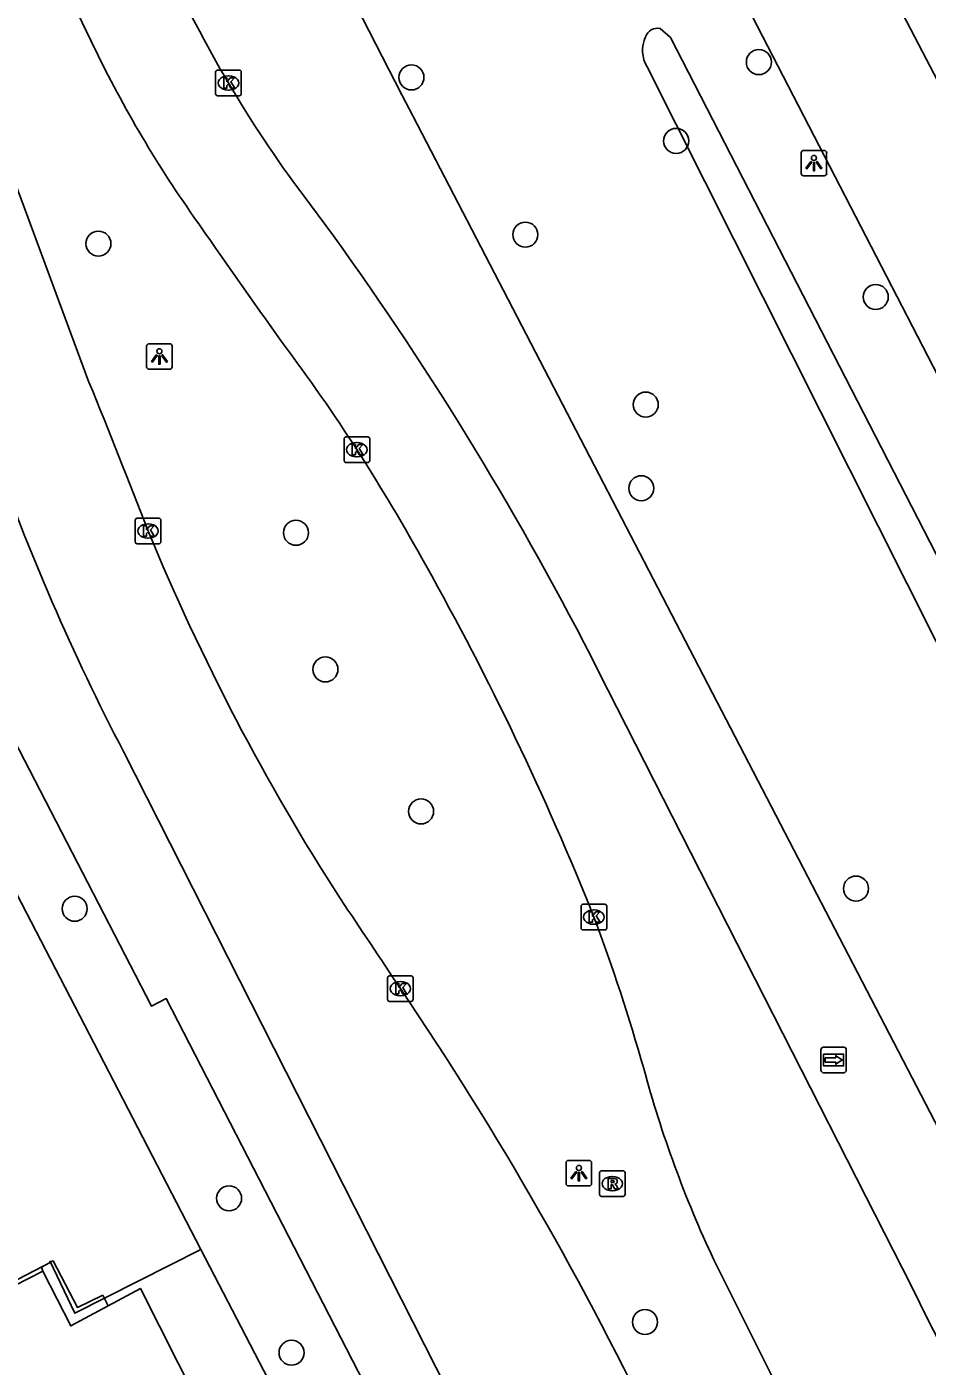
# Model space of a CAD drawing. Extents: x 158461 to 159795, y 387220 to 388672.
# Drawn here: x 159177.5 to 159212.7, y 387658.1 to 387710.4 of the extents above; entities that cross this region are included whole.
import ezdxf

# ---------------------------------------------------------------- set-up
doc = ezdxf.new("R2010")
doc.units = 0
for name, color, linetype in [('IMGEO_Berm_groen', 7, 'Continuous'), ('IMGEO_Boom', 7, 'Continuous'), ('IMGEO_Fietspad_gesloten', 7, 'Continuous'), ('IMGEO_Haag', 7, 'Continuous'), ('IMGEO_Hek', 7, 'Continuous'), ('IMGEO_Kolk', 7, 'Continuous'), ('IMGEO_Lichtpunt', 7, 'Continuous'), ('IMGEO_Rijbaan_lokaal_gesloten', 7, 'Continuous'), ('IMGEO_Rioolput', 7, 'Continuous'), ('IMGEO_Voetpad_open', 7, 'Continuous'), ('IMGEO_Waterloop', 7, 'Continuous'), ('IMGEO_Wegwijzer', 7, 'Continuous')]:
    doc.layers.add(name, color=color, linetype=linetype)

msp = doc.modelspace()

# ---------------------------------------------------------------- linework, layer by layer
at = {"layer": 'IMGEO_Berm_groen'}
for points in [[(159191.837, 387727.805), (159187.364, 387721.546), (159186.84, 387720.55), (159186.639, 387719.412), (159186.8, 387718.267), (159187.307, 387717.229), (159192.149, 387707.781), (159192.571, 387706.958), (159281.857, 387534.952), (159282.59, 387532.757), (159283.957, 387529.9), (159284.729, 387528.982), (159285.386, 387528.523), (159286.124, 387528.211), (159287.312, 387528.045), (159288.108, 387528.144), (159288.784, 387528.369), (159290.67, 387528.651), (159292.149, 387529.173), (159300.525, 387513.26)], [(159155.621, 387723.923), (159182.351, 387672.147), (159182.93, 387672.441), (159271.685, 387500), (159273.219, 387497.081)]]:
    msp.add_lwpolyline(points, dxfattribs=at)
at = {"layer": 'IMGEO_Boom'}
for centre in [(159206.106, 387709.063), (159192.522, 387708.465), (159202.873, 387705.984), (159196.976, 387702.316), (159180.281, 387701.966), (159210.679, 387699.879), (159201.684, 387695.672), (159201.508, 387692.399), (159188.006, 387690.656), (159189.157, 387685.313), (159192.899, 387679.759), (159209.904, 387676.744), (159179.352, 387675.952), (159185.391, 387664.628), (159201.654, 387659.791), (159187.831, 387658.59)]:
    msp.add_circle(centre, 0.489, dxfattribs=at)
at = {"layer": 'IMGEO_Fietspad_gesloten'}
for points in [[(159305.871, 387516.378), (159305.772, 387516.604), (159303.42, 387520.816), (159263.501, 387599.257), (159204.425, 387713.621), (159204.015, 387714.421), (159199.05, 387724.103)], [(159214.062, 387706.489), (159209.072, 387716.044)]]:
    msp.add_lwpolyline(points, dxfattribs=at)
at = {"layer": 'IMGEO_Haag'}
msp.add_lwpolyline([(159180.659, 387660.421), (159180.451, 387660.84), (159179.458, 387660.36), (159178.51, 387662.178), (159178.051, 387661.934), (159178.106, 387661.783)], dxfattribs=at)
at = {"layer": 'IMGEO_Hek'}
for points in [[(159184.28, 387662.622), (159152.999, 387723.033), (159078.62, 387720.094)], [(159178.383, 387662.178), (159179.36, 387660.136), (159184.28, 387662.622)], [(159270.015, 387497.509), (159184.28, 387662.622)], [(159175.718, 387660.736), (159178.113, 387661.973)]]:
    msp.add_lwpolyline(points, dxfattribs=at)
at = {"layer": 'IMGEO_Kolk'}
for p, q in [((159184.864, 387707.823), (159184.864, 387708.675)), ((159184.939, 387708.749), (159185.791, 387708.749)), ((159185.352, 387708.529), (159185.377, 387708.529)), ((159185.865, 387708.675), (159185.865, 387707.823)), ((159185.791, 387707.749), (159184.939, 387707.749)), ((159185.375, 387707.969), (159185.35, 387707.969)), ((159189.962, 387694.406), (159190.814, 387694.406)), ((159189.887, 387693.48), (159189.887, 387694.332)), ((159190.375, 387694.186), (159190.4, 387694.186)), ((159190.888, 387694.332), (159190.888, 387693.48)), ((159190.814, 387693.406), (159189.962, 387693.406)), ((159190.398, 387693.626), (159190.373, 387693.626)), ((159181.795, 387691.227), (159182.647, 387691.227)), ((159181.72, 387690.301), (159181.72, 387691.153)), ((159182.208, 387691.007), (159182.233, 387691.007)), ((159182.721, 387691.153), (159182.721, 387690.301)), ((159182.647, 387690.227), (159181.795, 387690.227)), ((159182.231, 387690.447), (159182.206, 387690.447)), ((159199.155, 387675.2), (159199.155, 387676.052)), ((159199.23, 387676.126), (159200.082, 387676.126)), ((159200.156, 387676.052), (159200.156, 387675.2)), ((159199.643, 387675.906), (159199.668, 387675.906)), ((159200.082, 387675.126), (159199.23, 387675.126)), ((159199.666, 387675.346), (159199.641, 387675.346)), ((159191.586, 387672.403), (159191.586, 387673.255)), ((159191.661, 387673.329), (159192.513, 387673.329)), ((159192.074, 387673.109), (159192.099, 387673.109)), ((159192.587, 387673.255), (159192.587, 387672.403)), ((159192.097, 387672.549), (159192.072, 387672.549)), ((159192.513, 387672.329), (159191.661, 387672.329))]:
    msp.add_line(p, q, dxfattribs=at)
for points in [[(159184.864, 387707.823), (159184.864, 387708.675)], [(159184.939, 387708.749), (159185.791, 387708.749)], [(159185.865, 387708.675), (159185.865, 387707.823)], [(159185.185, 387708.449), (159185.308, 387708.449), (159185.308, 387708.298), (159185.438, 387708.449), (159185.602, 387708.449), (159185.456, 387708.298), (159185.609, 387708.049), (159185.457, 387708.049), (159185.372, 387708.213), (159185.308, 387708.146), (159185.308, 387708.049), (159185.185, 387708.049), (159185.185, 387708.449)], [(159185.791, 387707.749), (159184.939, 387707.749)], [(159189.962, 387694.406), (159190.814, 387694.406)], [(159189.887, 387693.48), (159189.887, 387694.332)], [(159190.208, 387694.106), (159190.331, 387694.106), (159190.331, 387693.955), (159190.461, 387694.106), (159190.625, 387694.106), (159190.479, 387693.955), (159190.632, 387693.706), (159190.48, 387693.706), (159190.395, 387693.87), (159190.331, 387693.803), (159190.331, 387693.706), (159190.208, 387693.706), (159190.208, 387694.106)], [(159190.888, 387694.332), (159190.888, 387693.48)], [(159190.814, 387693.406), (159189.962, 387693.406)], [(159181.795, 387691.227), (159182.647, 387691.227)], [(159181.72, 387690.301), (159181.72, 387691.153)], [(159182.041, 387690.927), (159182.164, 387690.927), (159182.164, 387690.776), (159182.294, 387690.927), (159182.458, 387690.927), (159182.312, 387690.776), (159182.465, 387690.527), (159182.313, 387690.527), (159182.228, 387690.691), (159182.164, 387690.624), (159182.164, 387690.527), (159182.041, 387690.527), (159182.041, 387690.927)], [(159182.721, 387691.153), (159182.721, 387690.301)], [(159182.647, 387690.227), (159181.795, 387690.227)], [(159199.155, 387675.2), (159199.155, 387676.052)], [(159199.23, 387676.126), (159200.082, 387676.126)], [(159200.156, 387676.052), (159200.156, 387675.2)], [(159199.476, 387675.826), (159199.599, 387675.826), (159199.599, 387675.675), (159199.729, 387675.826), (159199.893, 387675.826), (159199.747, 387675.675), (159199.9, 387675.426), (159199.748, 387675.426), (159199.663, 387675.59), (159199.599, 387675.523), (159199.599, 387675.426), (159199.476, 387675.426), (159199.476, 387675.826)], [(159200.082, 387675.126), (159199.23, 387675.126)], [(159191.586, 387672.403), (159191.586, 387673.255)], [(159191.661, 387673.329), (159192.513, 387673.329)], [(159191.907, 387673.029), (159192.03, 387673.029), (159192.03, 387672.878), (159192.16, 387673.029), (159192.324, 387673.029), (159192.178, 387672.878), (159192.331, 387672.629), (159192.179, 387672.629), (159192.094, 387672.793), (159192.03, 387672.726), (159192.03, 387672.629), (159191.907, 387672.629), (159191.907, 387673.029)], [(159192.587, 387673.255), (159192.587, 387672.403)], [(159192.513, 387672.329), (159191.661, 387672.329)]]:
    msp.add_lwpolyline(points, dxfattribs=at)
for centre, start, end in [((159184.941, 387708.673), 91.552, 178.448), ((159184.941, 387708.673), 91.552, 178.448), ((159185.789, 387708.673), 1.552, 88.448), ((159185.789, 387708.673), 1.552, 88.448), ((159184.941, 387707.825), 181.552, 268.448), ((159184.941, 387707.825), 181.552, 268.448), ((159185.789, 387707.825), 271.552, 358.448), ((159185.789, 387707.825), 271.552, 358.448), ((159189.964, 387694.33), 91.552, 178.448), ((159189.964, 387694.33), 91.552, 178.448), ((159190.812, 387694.33), 1.552, 88.448), ((159190.812, 387694.33), 1.552, 88.448), ((159189.964, 387693.482), 181.552, 268.448), ((159189.964, 387693.482), 181.552, 268.448), ((159190.812, 387693.482), 271.552, 358.448), ((159190.812, 387693.482), 271.552, 358.448), ((159181.797, 387691.151), 91.552, 178.448), ((159181.797, 387691.151), 91.552, 178.448), ((159182.645, 387691.151), 1.552, 88.448), ((159182.645, 387691.151), 1.552, 88.448), ((159181.797, 387690.303), 181.552, 268.448), ((159181.797, 387690.303), 181.552, 268.448), ((159182.645, 387690.303), 271.552, 358.448), ((159182.645, 387690.303), 271.552, 358.448), ((159199.232, 387676.05), 91.552, 178.448), ((159199.232, 387676.05), 91.552, 178.448), ((159200.08, 387676.05), 1.552, 88.448), ((159200.08, 387676.05), 1.552, 88.448), ((159199.232, 387675.202), 181.552, 268.448), ((159199.232, 387675.202), 181.552, 268.448), ((159200.08, 387675.202), 271.552, 358.448), ((159200.08, 387675.202), 271.552, 358.448), ((159191.663, 387673.253), 91.552, 178.448), ((159191.663, 387673.253), 91.552, 178.448), ((159192.511, 387673.253), 1.552, 88.448), ((159192.511, 387673.253), 1.552, 88.448), ((159191.663, 387672.405), 181.552, 268.448), ((159191.663, 387672.405), 181.552, 268.448), ((159192.511, 387672.405), 271.552, 358.448), ((159192.511, 387672.405), 271.552, 358.448)]:
    msp.add_arc(centre, 0.0765, start, end, dxfattribs=at)
for centre, major_axis, ratio, start_param, end_param in [((159185.351, 387708.249), (-0.387, 0.002), 0.722429, 4.712389, 7.853982), ((159185.376, 387708.249), (-0.39, 0.002), 0.717154, 1.570796, 4.712389), ((159190.374, 387693.906), (-0.387, 0.002), 0.722429, 4.712389, 7.853982), ((159190.399, 387693.906), (-0.39, 0.002), 0.717154, 1.570796, 4.712389), ((159182.207, 387690.727), (-0.387, 0.002), 0.722429, 4.712389, 7.853982), ((159182.232, 387690.727), (-0.39, 0.002), 0.717154, 1.570796, 4.712389), ((159199.642, 387675.626), (-0.387, 0.002), 0.722429, 4.712389, 7.853982), ((159199.667, 387675.626), (-0.39, 0.002), 0.717154, 1.570796, 4.712389), ((159192.073, 387672.829), (-0.387, 0.002), 0.722429, 4.712389, 7.853982), ((159192.098, 387672.829), (-0.39, 0.002), 0.717154, 1.570796, 4.712389)]:
    msp.add_ellipse(centre, major_axis=major_axis, ratio=ratio, start_param=start_param, end_param=end_param, dxfattribs=at)
at = {"layer": 'IMGEO_Lichtpunt'}
for p, q in [((159207.762, 387705.519), (159207.762, 387704.712)), ((159207.762, 387705.519), (159207.762, 387704.712)), ((159208.664, 387705.614), (159207.856, 387705.614)), ((159208.664, 387705.614), (159207.856, 387705.614)), ((159208.758, 387704.712), (159208.758, 387705.519)), ((159208.758, 387704.712), (159208.758, 387705.519)), ((159207.856, 387704.618), (159208.664, 387704.618)), ((159207.856, 387704.618), (159208.664, 387704.618)), ((159183.068, 387698.051), (159182.26, 387698.051)), ((159183.068, 387698.051), (159182.26, 387698.051)), ((159182.166, 387697.956), (159182.166, 387697.149)), ((159182.166, 387697.956), (159182.166, 387697.149)), ((159183.162, 387697.149), (159183.162, 387697.956)), ((159183.162, 387697.149), (159183.162, 387697.956)), ((159182.26, 387697.055), (159183.068, 387697.055)), ((159182.26, 387697.055), (159183.068, 387697.055)), ((159199.472, 387666.112), (159198.664, 387666.112)), ((159199.472, 387666.112), (159198.664, 387666.112)), ((159198.57, 387666.017), (159198.57, 387665.21)), ((159198.57, 387666.017), (159198.57, 387665.21)), ((159199.566, 387665.21), (159199.566, 387666.017)), ((159199.566, 387665.21), (159199.566, 387666.017)), ((159198.664, 387665.116), (159199.472, 387665.116)), ((159198.664, 387665.116), (159199.472, 387665.116))]:
    msp.add_line(p, q, dxfattribs=at)
for points in [[(159208.136, 387705.183), (159208.175, 387705.155), (159207.987, 387704.893), (159207.949, 387704.92), (159208.136, 387705.183)], [(159208.238, 387705.135), (159208.285, 387705.135), (159208.285, 387704.813), (159208.238, 387704.813), (159208.238, 387705.135)], [(159208.348, 387705.155), (159208.386, 387705.182), (159208.573, 387704.92), (159208.534, 387704.892), (159208.348, 387705.155)], [(159182.54, 387697.62), (159182.579, 387697.592), (159182.391, 387697.33), (159182.353, 387697.357), (159182.54, 387697.62)], [(159182.642, 387697.572), (159182.689, 387697.572), (159182.689, 387697.25), (159182.642, 387697.25), (159182.642, 387697.572)], [(159182.752, 387697.592), (159182.79, 387697.619), (159182.977, 387697.357), (159182.938, 387697.329), (159182.752, 387697.592)], [(159198.944, 387665.681), (159198.983, 387665.653), (159198.795, 387665.391), (159198.757, 387665.418), (159198.944, 387665.681)], [(159199.046, 387665.633), (159199.093, 387665.633), (159199.093, 387665.311), (159199.046, 387665.311), (159199.046, 387665.633)], [(159199.156, 387665.653), (159199.194, 387665.68), (159199.381, 387665.418), (159199.342, 387665.39), (159199.156, 387665.653)]]:
    msp.add_lwpolyline(points, dxfattribs=at)
for centre in [(159208.261, 387705.317), (159182.665, 387697.754), (159199.069, 387665.815)]:
    msp.add_circle(centre, 0.0994, dxfattribs=at)
for centre, start, end in [((159207.856, 387705.519), 90, 180), ((159207.856, 387705.519), 90, 180), ((159208.664, 387705.519), 0, 90), ((159208.664, 387705.519), 0, 90), ((159207.856, 387704.712), 180, 270), ((159207.856, 387704.712), 180, 270), ((159208.664, 387704.712), 270, 0), ((159208.664, 387704.712), 270, 360), ((159182.26, 387697.956), 90, 180), ((159182.26, 387697.956), 90, 180), ((159183.068, 387697.956), 0, 90), ((159183.068, 387697.956), 0, 90), ((159182.26, 387697.149), 180, 270), ((159182.26, 387697.149), 180, 270), ((159183.068, 387697.149), 270, 0), ((159183.068, 387697.149), 270, 360), ((159198.664, 387666.017), 90, 180), ((159198.664, 387666.017), 90, 180), ((159199.472, 387666.017), 0, 90), ((159199.472, 387666.017), 0, 90), ((159198.664, 387665.21), 180, 270), ((159198.664, 387665.21), 180, 270), ((159199.472, 387665.21), 270, 0), ((159199.472, 387665.21), 270, 360)]:
    msp.add_arc(centre, 0.0946, start, end, dxfattribs=at)
at = {"layer": 'IMGEO_Rijbaan_lokaal_gesloten'}
for points in [[(159179.911, 387696.552), (159175.654, 387708.006), (159172.289, 387717.131)], [(159179.468, 387710.995), (159180, 387709.885)], [(159189.469, 387702.275), (159188.269, 387703.881)], [(159239.049, 387608.807), (159237.406, 387611.978), (159212.716, 387659.884), (159212.083, 387661.171), (159199.842, 387685.23)], [(159181.274, 387682.076), (159195.742, 387653.558), (159197.094, 387650.888), (159224.373, 387597.522), (159274.637, 387500), (159275.472, 387498.379)], [(159204.346, 387662.226), (159206.686, 387657.523), (159207.229, 387656.454), (159236.11, 387599.772), (159251.487, 387570.079)]]:
    msp.add_lwpolyline(points, dxfattribs=at)
for centre, radius, start, end in [((159227.599, 387733.179), 49.043, 204.4124, 216.6828), ((159222.169, 387729.899), 46.678, 205.3896, 215.1812), ((159618.239, 388004.528), 528.644, 214.77613, 215.42565), ((159085.83, 387627.525), 127.783, 26.84536, 35.80115), ((159129.598, 387654.661), 72.357, 28.67853, 36.89617), ((158882.602, 387575.279), 321.092, 21.07253, 22.19071), ((159262.875, 387724.588), 92.011, 199.41829, 207.51838), ((159265.991, 387725.357), 90.646, 202.46026, 212.73462), ((159092.179, 387632.702), 115.732, 21.77076, 29.32618), ((158827.754, 387431.996), 436.737, 33.4657, 34.01978), ((159128.298, 387648.858), 76.214, 15.87717, 20.56233), ((159080.31, 387597.051), 135.043, 25.46478, 34.13498), ((159245.337, 387681.492), 45.293, 195.0801, 205.1736)]:
    msp.add_arc(centre, radius, start, end, dxfattribs=at)
at = {"layer": 'IMGEO_Rioolput'}
for p, q in [((159199.875, 387664.778), (159199.875, 387665.63)), ((159199.95, 387665.704), (159200.802, 387665.704)), ((159200.876, 387665.63), (159200.876, 387664.778)), ((159200.363, 387665.484), (159200.388, 387665.484)), ((159200.802, 387664.704), (159199.95, 387664.704)), ((159200.386, 387664.924), (159200.361, 387664.924))]:
    msp.add_line(p, q, dxfattribs=at)
for points in [[(159199.875, 387664.778), (159199.875, 387665.63)], [(159199.95, 387665.704), (159200.802, 387665.704)], [(159200.876, 387665.63), (159200.876, 387664.778)], [(159200.464, 387665.402), (159200.212, 387665.404), (159200.212, 387665.004)], [(159200.212, 387665.004), (159200.336, 387665.004), (159200.336, 387665.166), (159200.347, 387665.166)], [(159200.39, 387665.323), (159200.336, 387665.323), (159200.336, 387665.242)], [(159200.336, 387665.242), (159200.388, 387665.242)], [(159200.394, 387665.137), (159200.465, 387665.004), (159200.605, 387665.004), (159200.54, 387665.13)], [(159200.802, 387664.704), (159199.95, 387664.704)]]:
    msp.add_lwpolyline(points, dxfattribs=at)
for centre, radius, start, end in [((159199.952, 387665.628), 0.0765, 91.552, 178.448), ((159199.952, 387665.628), 0.0765, 91.552, 178.448), ((159200.8, 387665.628), 0.0765, 1.552, 88.448), ((159200.8, 387665.628), 0.0765, 1.552, 88.448), ((159200.346, 387665.113), 0.0533, 26.0293, 88.6989), ((159200.372, 387665.431), 0.19, 274.7715, 282.9687), ((159200.396, 387665.227), 0.0964, 77.0061, 93.1865), ((159200.41, 387665.284), 0.0378, 276.6634, 79.6772), ((159200.463, 387665.292), 0.109, 350.3612, 89.416), ((159200.461, 387665.292), 0.112, 277.5842, 350.9817), ((159200.445, 387665.077), 0.108, 29.5134, 73.7905), ((159199.952, 387664.78), 0.0765, 181.552, 268.448), ((159199.952, 387664.78), 0.0765, 181.552, 268.448), ((159200.8, 387664.78), 0.0765, 271.552, 358.448), ((159200.8, 387664.78), 0.0765, 271.552, 358.448)]:
    msp.add_arc(centre, radius, start, end, dxfattribs=at)
for centre, major_axis, ratio, start_param, end_param in [((159200.362, 387665.204), (-0.387, 0.002), 0.722429, 4.712389, 7.853982), ((159200.387, 387665.204), (-0.39, 0.002), 0.717154, 1.570796, 4.712389)]:
    msp.add_ellipse(centre, major_axis=major_axis, ratio=ratio, start_param=start_param, end_param=end_param, dxfattribs=at)
at = {"layer": 'IMGEO_Voetpad_open'}
for points in [[(159178.106, 387661.783), (159175.853, 387660.626)], [(159180.659, 387660.421), (159179.201, 387659.635), (159178.665, 387660.686), (159178.106, 387661.783)], [(159185.611, 387653.792), (159181.921, 387661.102), (159180.659, 387660.421)]]:
    msp.add_lwpolyline(points, dxfattribs=at)
at = {"layer": 'IMGEO_Waterloop'}
for points in [[(159202.253, 387710.375), (159202.65, 387710.029), (159219.402, 387677.445), (159219.399, 387676.94), (159219.158, 387676.699), (159218.821, 387676.646)], [(159217.546, 387677.442), (159201.738, 387708.881)]]:
    msp.add_lwpolyline(points, dxfattribs=at)
for centre, radius, start, end in [((159202.143, 387709.895), 0.493, 77.0816, 161.7656), ((159202.789, 387709.523), 1.232, 154.7377, 211.4372)]:
    msp.add_arc(centre, radius, start, end, dxfattribs=at)
at = {"layer": 'IMGEO_Wegwijzer'}
for p, q in [((159208.534, 387669.64), (159208.534, 387670.44)), ((159208.534, 387670.44), (159208.534, 387669.64)), ((159208.634, 387670.54), (159209.424, 387670.54)), ((159209.424, 387670.54), (159208.634, 387670.54)), ((159209.524, 387670.44), (159209.524, 387669.64)), ((159209.524, 387669.64), (159209.524, 387670.44)), ((159209.424, 387669.54), (159208.634, 387669.54)), ((159208.634, 387669.54), (159209.424, 387669.54))]:
    msp.add_line(p, q, dxfattribs=at)
for points in [[(159208.635, 387670.272), (159209.423, 387670.272), (159209.423, 387669.808), (159208.635, 387669.808), (159208.635, 387670.272)], [(159208.7, 387670.124), (159208.7, 387670.04), (159208.7, 387669.956), (159209.111, 387669.956), (159209.111, 387669.873), (159209.358, 387670.04), (159209.111, 387670.207), (159209.111, 387670.124), (159208.7, 387670.124)]]:
    msp.add_lwpolyline(points, dxfattribs=at)
for centre, start, end in [((159208.634, 387670.44), 90, 180), ((159208.634, 387670.44), 90, 180), ((159209.424, 387670.44), 0, 90), ((159209.424, 387670.44), 360, 90), ((159208.634, 387669.64), 180, 270), ((159208.634, 387669.64), 180, 270), ((159209.424, 387669.64), 270, 0), ((159209.424, 387669.64), 270, 0)]:
    msp.add_arc(centre, 0.1, start, end, dxfattribs=at)

doc.saveas('drawing.dxf')
